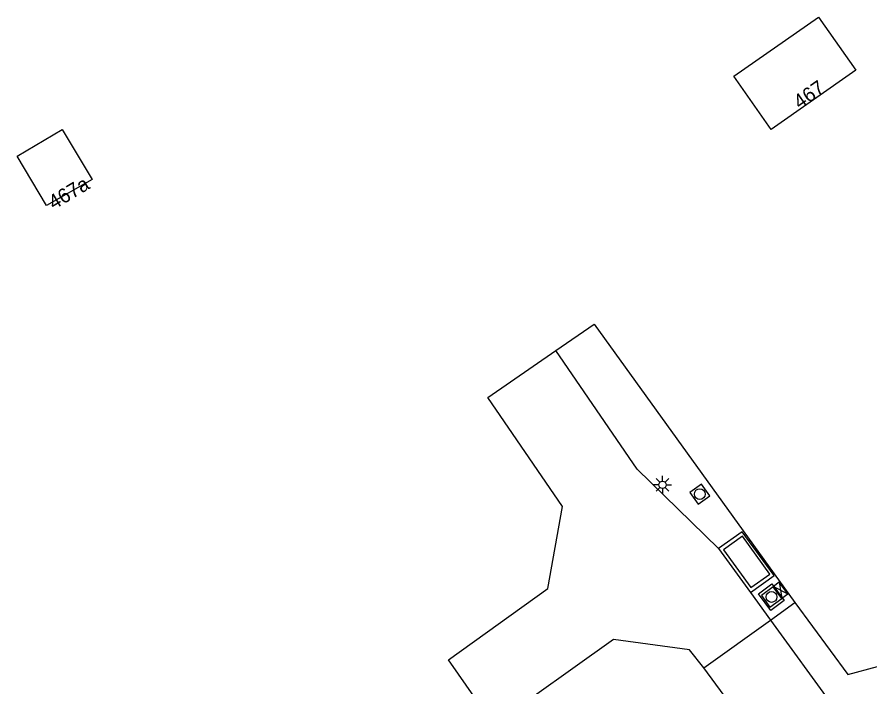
# Model space of a CAD drawing. Extents: x 124000 to 129000, y 395500 to 397503.
# Drawn here: x 128074.9 to 128133.8, y 395801.4 to 395847.7 of the extents above; entities that cross this region are included whole.
import ezdxf

# ---------------------------------------------------------------- set-up
doc = ezdxf.new("R2010")
doc.units = 0
for name, color, linetype in [('gg-afsc-hekwerk', 7, 'Continuous'), ('gg-anno-huisnummerreeks BGT', 7, 'Continuous'), ('gg-bbg-hoofdgebouw', 7, 'Continuous'), ('gg-bbg-luifel en loopbrug', 7, 'Continuous'), ('gg-knt-verharding', 7, 'Continuous'), ('gg-knt-verharding nz', 7, 'Continuous'), ('gt-symb-kast', 7, 'Continuous'), ('gt-symb-lichtmast', 7, 'Continuous'), ('gt-symb-put', 7, 'Continuous'), ('gt-symb-rioolschacht', 7, 'Continuous')]:
    doc.layers.add(name, color=color, linetype=linetype)

# ---------------------------------------------------------------- blocks, each defined once
blk = doc.blocks.new('gt0-LMAST')
at = {"layer": 'gt-symb-lichtmast'}
for p, q in [((-0.005, 0.246), (-0.005, 0.621)), ((-0.182, 0.173), (-0.447, 0.438)), ((0.172, 0.173), (0.437, 0.438)), ((-0.255, -0.004), (-0.63, -0.004)), ((-0.182, -0.181), (-0.447, -0.446)), ((-0.005, -0.254), (-0.005, -0.629)), ((0.437, -0.446), (0.172, -0.181)), ((0.245, -0.004), (0.62, -0.004))]:
    blk.add_line(p, q, dxfattribs=at)
blk.add_circle((-0.005, -0.004), 0.25, dxfattribs=at)
blk = doc.blocks.new('gt0-RS')
at = {"layer": 'gt-symb-rioolschacht'}
blk.add_lwpolyline([(-0.5, -0.5), (0.5, -0.5), (0.5, 0.5), (-0.5, 0.5)], close=True, dxfattribs=at)
blk.add_circle((0, 0), 0.375, dxfattribs=at)
blk = doc.blocks.new('gt0-PUT')
at = {"layer": 'gt-symb-put'}
blk.add_lwpolyline([(-0.5, -0.5), (0.5, -0.5), (0.5, 0.5), (-0.5, 0.5)], close=True, dxfattribs=at)
blk.add_circle((0, 0), 0.375, dxfattribs=at)
blk = doc.blocks.new('gt0-KAST')
at = {"layer": 'gt-symb-kast'}
for p, q in [((-0.501, -0.249), (0.501, 0.249)), ((-0.501, 0.249), (0.501, -0.249))]:
    blk.add_line(p, q, dxfattribs=at)
blk.add_lwpolyline([(0.501, 0.249), (-0.501, 0.249), (-0.501, -0.249), (0.501, -0.249)], close=True, dxfattribs=at)

msp = doc.modelspace()

# ---------------------------------------------------------------- linework, layer by layer
at = {"layer": 'gg-afsc-hekwerk'}
for p, q in [((128126.95, 395806.047), (128128.629, 395807.253)), ((128122.35, 395802.742), (128126.95, 395806.047)), ((128124.468, 395799.878), (128122.35, 395802.742))]:
    msp.add_line(p, q, dxfattribs=at)
for points in [[(128112.129, 395824.653), (128114.765, 395826.474), (128128.629, 395807.253)], [(128122.35, 395802.742), (128121.363, 395803.993), (128116.114, 395804.701), (128107.831, 395798.819), (128104.703, 395803.297), (128111.566, 395808.221), (128112.588, 395813.878), (128107.431, 395821.409), (128112.129, 395824.653)], [(128128.629, 395807.253), (128132.277, 395802.276), (128134.324, 395802.83)]]:
    msp.add_lwpolyline(points, dxfattribs=at)
at = {"layer": 'gg-bbg-hoofdgebouw'}
for points in [[(128126.991, 395839.92), (128124.422, 395843.59), (128130.267, 395847.681), (128132.836, 395844.011), (128126.991, 395839.92)], [(128080.102, 395836.463), (128076.959, 395834.658), (128074.922, 395838.074), (128078.031, 395839.928), (128080.102, 395836.463)]]:
    msp.add_lwpolyline(points, dxfattribs=at)
at = {"layer": 'gg-bbg-luifel en loopbrug'}
msp.add_lwpolyline([(128125.578, 395808.289), (128126.901, 395809.212), (128125.016, 395811.832), (128123.705, 395810.889), (128125.578, 395808.289)], dxfattribs=at)
at = {"layer": 'gg-knt-verharding'}
for p, q in [((128125.563, 395807.957), (128126.95, 395806.047)), ((128126.95, 395806.047), (128131.503, 395799.774))]:
    msp.add_line(p, q, dxfattribs=at)
for points in [[(128123.354, 395810.979), (128117.75, 395816.471), (128112.129, 395824.653)], [(128125.563, 395807.957), (128127.189, 395809.121), (128124.992, 395812.14), (128123.354, 395810.979)], [(128126.115, 395807.857), (128127.042, 395808.535), (128127.89, 395807.395), (128126.961, 395806.713), (128126.115, 395807.857)]]:
    msp.add_lwpolyline(points, dxfattribs=at)
at = {"layer": 'gg-knt-verharding nz'}
msp.add_line((128123.354, 395810.979), (128125.563, 395807.957), dxfattribs=at)

# ---------------------------------------------------------------- block references
at = {"layer": 'gt-symb-kast', "rotation": -53.741823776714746}
msp.add_blockref('gt0-KAST', (128127.638, 395808.112), dxfattribs=at)
at = {"layer": 'gt-symb-lichtmast'}
msp.add_blockref('gt0-LMAST', (128119.495, 395815.388), dxfattribs=at)
at = {"layer": 'gt-symb-put', "rotation": -53.68369092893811}
msp.add_blockref('gt0-PUT', (128127.017, 395807.642), dxfattribs=at)
at = {"layer": 'gt-symb-rioolschacht', "rotation": -54.926667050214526}
msp.add_blockref('gt0-RS', (128122.065, 395814.739), dxfattribs=at)

# ---------------------------------------------------------------- texts
at = {"layer": 'gg-anno-huisnummerreeks BGT'}
for s, rotation, p in [('467', 35, (128128.97, 395841.281)), ('467a', 30.8, (128077.462, 395834.35))]:
    msp.add_text(s, height=1, rotation=rotation, dxfattribs=at).set_placement(p)

doc.saveas('drawing.dxf')
